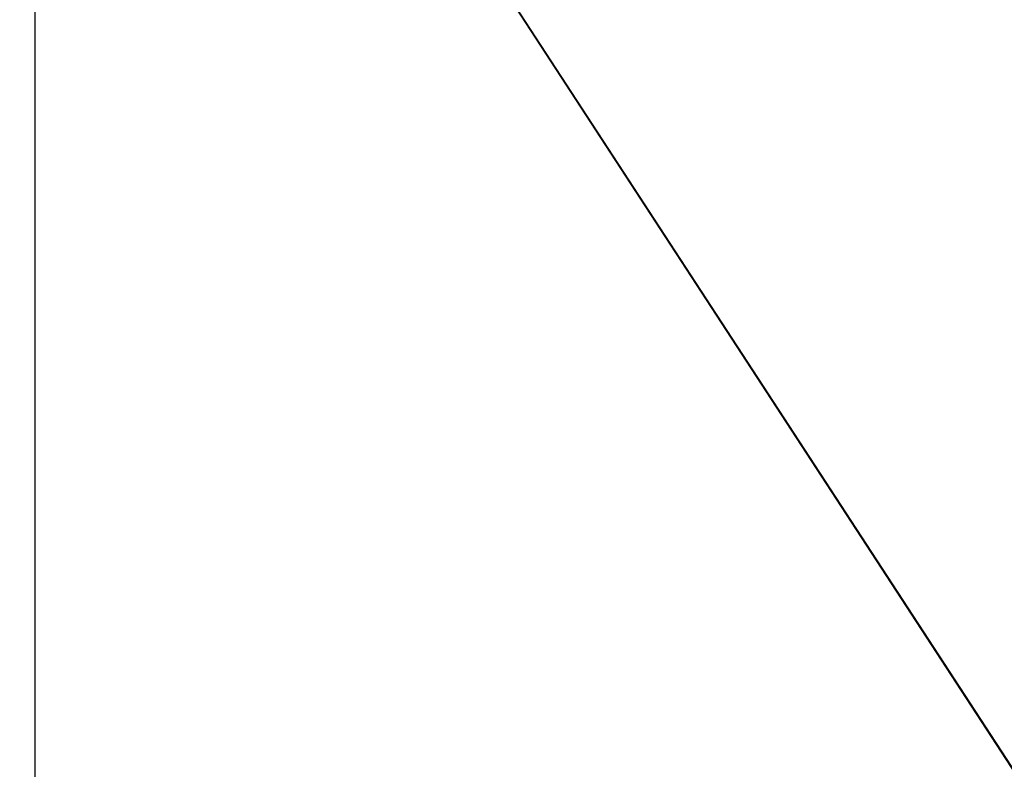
# Model space of a CAD drawing. Extents: x 0 to 80, y 0 to 80.
# Tile 387 of 656: x 9.1624 to 9.1828, y 35.3912 to 35.4067. Entities that reach past the tile are written whole.
import ezdxf

# ---------------------------------------------------------------- set-up
doc = ezdxf.new("R2010")
doc.units = 0
doc.header["$LTSCALE"] = 25.4
doc.layers.get('0').update_dxf_attribs({"color": 13, "linetype": 'CONTINUOUS'})

# ---------------------------------------------------------------- blocks, each defined once
blk = doc.blocks.new('ORBIT-I-KINKIET-20-7806-78')
at = {"color": 7}
for p, q in [((25.559353, 35.64608, 303.604736), (25.559353, 35.76836, 303.604736)), ((25.559353, 35.76836, 303.604736), (25.639109, 35.64608, 302.809326)), ((25.559353, 35.76836, 303.604736), (25.639109, 35.64608, 302.809326))]:
    blk.add_line(p, q, dxfattribs=at)
mesh = blk.add_polyface(dxfattribs=at)
corners = [(25.935089, 35.76836, 344.928497), (25.202963, 35.64608, 344.543243), (25.935089, 35.64608, 344.928497)]
mesh.append_faces([[corners[k] for k in face] for face in [(0, 1, 2)]], dxfattribs={"color": 7})
mesh = blk.add_polyface(dxfattribs=at)
corners = [(25.935089, 35.76836, 344.928497), (25.202963, 35.76836, 344.543243), (25.202963, 35.64608, 344.543243)]
mesh.append_faces([[corners[k] for k in face] for face in [(0, 1, 2)]], dxfattribs={"color": 7})
mesh = blk.add_polyface(dxfattribs=at)
corners = [(25.559353, 35.76836, 303.604736), (25.639109, 35.64608, 302.809326), (25.559353, 35.64608, 303.604736)]
mesh.append_faces([[corners[k] for k in face] for face in [(0, 1, 2)]], dxfattribs={"color": 7})
mesh = blk.add_polyface(dxfattribs=at)
corners = [(25.639109, 35.76836, 302.809326), (25.639109, 35.64608, 302.809326), (25.559353, 35.76836, 303.604736)]
mesh.append_faces([[corners[k] for k in face] for face in [(0, 1, 2)]], dxfattribs={"color": 7})

msp = doc.modelspace()

# ---------------------------------------------------------------- block references
at = {"color": 0}
msp.add_blockref('ORBIT-I-KINKIET-20-7806-78', (-16.396614, -0.346078, -57.5), dxfattribs=at)

doc.saveas('drawing.dxf')
